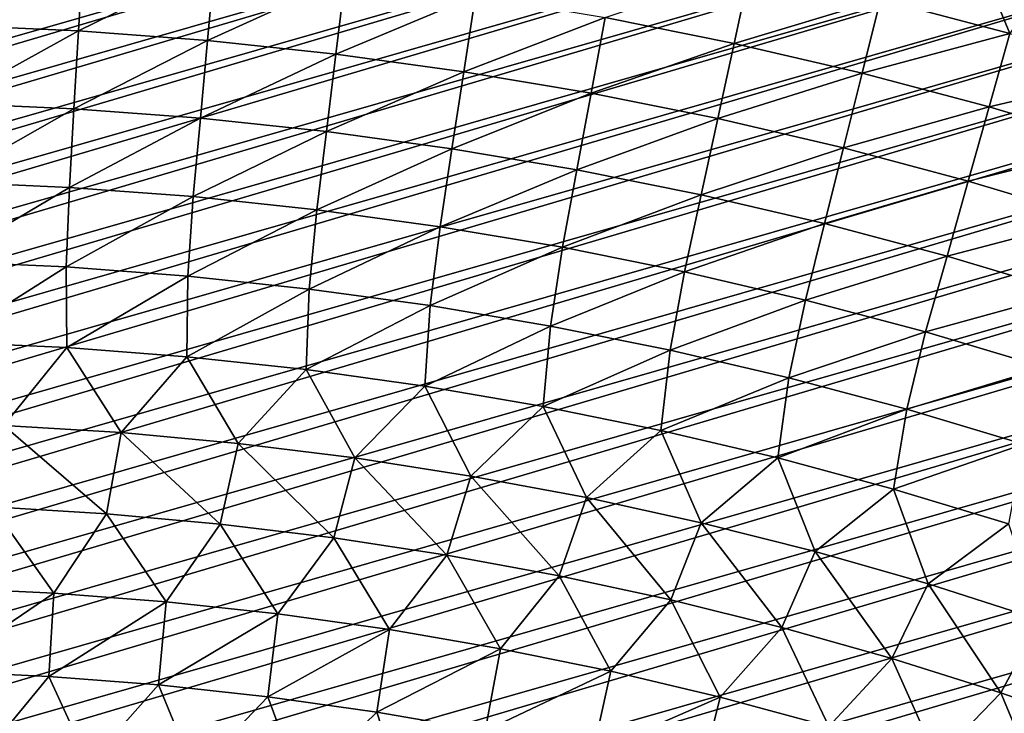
# Model space of a CAD drawing. Header units: millimetres. Extents: x -50 to 50, y -50 to 50.
# Tile 530 of 562: x 2.1 to 12.9, y 38.5 to 46.1. Entities that reach past the tile are written whole.
import ezdxf

# ---------------------------------------------------------------- set-up
doc = ezdxf.new("R2010")
doc.units = ezdxf.units.MM
doc.header["$LTSCALE"] = 65.185185
doc.layers.add('36', color=7, linetype='CONTINUOUS')
doc.layers.add('39', color=7, linetype='CONTINUOUS')

msp = doc.modelspace()

# ---------------------------------------------------------------- linework, layer by layer
at = {"layer": '36', "color": 15, "linetype": 'Continuous', "true_color": 0xaf503c}
for points in [[(1.347, 46.936, -1.106), (2.792, 46.872, -1.106), (1.323, 46.088, -1.773), (1.347, 46.936, -1.106)], [(11.559, 46.374, -0.427), (12.599, 46.92, 0.23), (12.982, 45.996, -0.427), (11.559, 46.374, -0.427)], [(12.599, 46.92, 0.23), (13.444, 46.684, 0.23), (12.982, 45.996, -0.427), (12.599, 46.92, 0.23)], [(1.323, 46.088, -1.773), (2.792, 46.872, -1.106), (2.741, 46.025, -1.773), (1.323, 46.088, -1.773)], [(2.792, 46.872, -1.106), (4.234, 46.764, -1.106), (2.741, 46.025, -1.773), (2.792, 46.872, -1.106)], [(2.741, 46.025, -1.773), (4.234, 46.764, -1.106), (4.157, 45.919, -1.773), (2.741, 46.025, -1.773)], [(4.234, 46.764, -1.106), (5.672, 46.611, -1.106), (4.157, 45.919, -1.773), (4.234, 46.764, -1.106)], [(8.53, 46.173, -1.106), (10.126, 46.708, -0.427), (9.948, 45.889, -1.106), (8.53, 46.173, -1.106)], [(10.126, 46.708, -0.427), (11.559, 46.374, -0.427), (9.948, 45.889, -1.106), (10.126, 46.708, -0.427)], [(4.157, 45.919, -1.773), (5.672, 46.611, -1.106), (5.569, 45.769, -1.773), (4.157, 45.919, -1.773)], [(5.672, 46.611, -1.106), (7.104, 46.414, -1.106), (5.569, 45.769, -1.773), (5.672, 46.611, -1.106)], [(5.569, 45.769, -1.773), (7.104, 46.414, -1.106), (6.976, 45.576, -1.773), (5.569, 45.769, -1.773)], [(7.104, 46.414, -1.106), (8.53, 46.173, -1.106), (6.976, 45.576, -1.773), (7.104, 46.414, -1.106)], [(9.948, 45.889, -1.106), (11.559, 46.374, -0.427), (11.356, 45.56, -1.106), (9.948, 45.889, -1.106)], [(11.559, 46.374, -0.427), (12.982, 45.996, -0.427), (11.356, 45.56, -1.106), (11.559, 46.374, -0.427)], [(6.976, 45.576, -1.773), (8.53, 46.173, -1.106), (8.376, 45.339, -1.773), (6.976, 45.576, -1.773)], [(8.53, 46.173, -1.106), (9.948, 45.889, -1.106), (8.376, 45.339, -1.773), (8.53, 46.173, -1.106)], [(1.323, 46.088, -1.773), (2.741, 46.025, -1.773), (1.298, 45.231, -2.427), (1.323, 46.088, -1.773)], [(1.298, 45.231, -2.427), (2.741, 46.025, -1.773), (2.69, 45.169, -2.427), (1.298, 45.231, -2.427)], [(2.741, 46.025, -1.773), (4.157, 45.919, -1.773), (2.69, 45.169, -2.427), (2.741, 46.025, -1.773)], [(2.69, 45.169, -2.427), (4.157, 45.919, -1.773), (4.08, 45.065, -2.427), (2.69, 45.169, -2.427)], [(4.157, 45.919, -1.773), (5.569, 45.769, -1.773), (4.08, 45.065, -2.427), (4.157, 45.919, -1.773)], [(11.356, 45.56, -1.106), (12.982, 45.996, -0.427), (12.754, 45.189, -1.106), (11.356, 45.56, -1.106)], [(12.982, 45.996, -0.427), (14.392, 45.574, -0.427), (12.754, 45.189, -1.106), (12.982, 45.996, -0.427)], [(8.376, 45.339, -1.773), (9.948, 45.889, -1.106), (9.768, 45.06, -1.773), (8.376, 45.339, -1.773)], [(9.948, 45.889, -1.106), (11.356, 45.56, -1.106), (9.768, 45.06, -1.773), (9.948, 45.889, -1.106)], [(4.08, 45.065, -2.427), (5.569, 45.769, -1.773), (5.466, 44.918, -2.427), (4.08, 45.065, -2.427)], [(5.569, 45.769, -1.773), (6.976, 45.576, -1.773), (5.466, 44.918, -2.427), (5.569, 45.769, -1.773)], [(5.466, 44.918, -2.427), (6.976, 45.576, -1.773), (6.846, 44.728, -2.427), (5.466, 44.918, -2.427)], [(6.976, 45.576, -1.773), (8.376, 45.339, -1.773), (6.846, 44.728, -2.427), (6.976, 45.576, -1.773)], [(9.768, 45.06, -1.773), (11.356, 45.56, -1.106), (11.151, 44.738, -1.773), (9.768, 45.06, -1.773)], [(11.356, 45.56, -1.106), (12.754, 45.189, -1.106), (11.151, 44.738, -1.773), (11.356, 45.56, -1.106)], [(12.754, 45.189, -1.106), (14.392, 45.574, -0.427), (14.139, 44.775, -1.106), (12.754, 45.189, -1.106)], [(6.846, 44.728, -2.427), (8.376, 45.339, -1.773), (8.22, 44.496, -2.427), (6.846, 44.728, -2.427)], [(8.376, 45.339, -1.773), (9.768, 45.06, -1.773), (8.22, 44.496, -2.427), (8.376, 45.339, -1.773)], [(1.273, 44.364, -3.069), (1.298, 45.231, -2.427), (2.69, 45.169, -2.427), (1.273, 44.364, -3.069)], [(2.639, 44.304, -3.069), (1.273, 44.364, -3.069), (2.69, 45.169, -2.427), (2.639, 44.304, -3.069)], [(2.639, 44.304, -3.069), (2.69, 45.169, -2.427), (4.08, 45.065, -2.427), (2.639, 44.304, -3.069)], [(11.151, 44.738, -1.773), (12.754, 45.189, -1.106), (12.523, 44.373, -1.773), (11.151, 44.738, -1.773)], [(12.754, 45.189, -1.106), (14.139, 44.775, -1.106), (12.523, 44.373, -1.773), (12.754, 45.189, -1.106)], [(4.002, 44.202, -3.069), (2.639, 44.304, -3.069), (4.08, 45.065, -2.427), (4.002, 44.202, -3.069)], [(4.002, 44.202, -3.069), (4.08, 45.065, -2.427), (5.466, 44.918, -2.427), (4.002, 44.202, -3.069)], [(8.22, 44.496, -2.427), (9.768, 45.06, -1.773), (9.586, 44.222, -2.427), (8.22, 44.496, -2.427)], [(9.768, 45.06, -1.773), (11.151, 44.738, -1.773), (9.586, 44.222, -2.427), (9.768, 45.06, -1.773)], [(5.361, 44.057, -3.069), (4.002, 44.202, -3.069), (5.466, 44.918, -2.427), (5.361, 44.057, -3.069)], [(5.361, 44.057, -3.069), (5.466, 44.918, -2.427), (6.846, 44.728, -2.427), (5.361, 44.057, -3.069)], [(6.715, 43.871, -3.069), (5.361, 44.057, -3.069), (6.846, 44.728, -2.427), (6.715, 43.871, -3.069)], [(6.715, 43.871, -3.069), (6.846, 44.728, -2.427), (8.22, 44.496, -2.427), (6.715, 43.871, -3.069)], [(9.586, 44.222, -2.427), (11.151, 44.738, -1.773), (10.944, 43.906, -2.427), (9.586, 44.222, -2.427)], [(11.151, 44.738, -1.773), (12.523, 44.373, -1.773), (10.944, 43.906, -2.427), (11.151, 44.738, -1.773)], [(12.523, 44.373, -1.773), (14.139, 44.775, -1.106), (13.884, 43.966, -1.773), (12.523, 44.373, -1.773)], [(8.063, 43.644, -3.069), (6.715, 43.871, -3.069), (8.22, 44.496, -2.427), (8.063, 43.644, -3.069)], [(8.063, 43.644, -3.069), (8.22, 44.496, -2.427), (9.586, 44.222, -2.427), (8.063, 43.644, -3.069)], [(1.273, 44.364, -3.069), (2.639, 44.304, -3.069), (1.265, 43.488, -3.699), (1.273, 44.364, -3.069)], [(1.265, 43.488, -3.699), (2.639, 44.304, -3.069), (2.605, 43.429, -3.699), (1.265, 43.488, -3.699)], [(2.639, 44.304, -3.069), (4.002, 44.202, -3.069), (2.605, 43.429, -3.699), (2.639, 44.304, -3.069)], [(10.944, 43.906, -2.427), (12.523, 44.373, -1.773), (12.29, 43.548, -2.427), (10.944, 43.906, -2.427)], [(12.523, 44.373, -1.773), (13.884, 43.966, -1.773), (12.29, 43.548, -2.427), (12.523, 44.373, -1.773)], [(2.605, 43.429, -3.699), (4.002, 44.202, -3.069), (3.943, 43.328, -3.699), (2.605, 43.429, -3.699)], [(4.002, 44.202, -3.069), (5.361, 44.057, -3.069), (3.943, 43.328, -3.699), (4.002, 44.202, -3.069)], [(9.403, 43.375, -3.069), (8.063, 43.644, -3.069), (9.586, 44.222, -2.427), (9.403, 43.375, -3.069)], [(9.403, 43.375, -3.069), (9.586, 44.222, -2.427), (10.944, 43.906, -2.427), (9.403, 43.375, -3.069)], [(3.943, 43.328, -3.699), (5.361, 44.057, -3.069), (5.277, 43.185, -3.699), (3.943, 43.328, -3.699)], [(5.361, 44.057, -3.069), (6.715, 43.871, -3.069), (5.277, 43.185, -3.699), (5.361, 44.057, -3.069)], [(12.29, 43.548, -2.427), (13.884, 43.966, -1.773), (13.626, 43.148, -2.427), (12.29, 43.548, -2.427)], [(5.277, 43.185, -3.699), (6.715, 43.871, -3.069), (6.606, 43.002, -3.699), (5.277, 43.185, -3.699)], [(6.715, 43.871, -3.069), (8.063, 43.644, -3.069), (6.606, 43.002, -3.699), (6.715, 43.871, -3.069)], [(10.734, 43.064, -3.069), (9.403, 43.375, -3.069), (10.944, 43.906, -2.427), (10.734, 43.064, -3.069)], [(10.734, 43.064, -3.069), (10.944, 43.906, -2.427), (12.29, 43.548, -2.427), (10.734, 43.064, -3.069)], [(6.606, 43.002, -3.699), (8.063, 43.644, -3.069), (7.929, 42.778, -3.699), (6.606, 43.002, -3.699)], [(8.063, 43.644, -3.069), (9.403, 43.375, -3.069), (7.929, 42.778, -3.699), (8.063, 43.644, -3.069)], [(12.055, 42.713, -3.069), (10.734, 43.064, -3.069), (12.29, 43.548, -2.427), (12.055, 42.713, -3.069)], [(12.055, 42.713, -3.069), (12.29, 43.548, -2.427), (13.626, 43.148, -2.427), (12.055, 42.713, -3.069)], [(1.265, 43.488, -3.699), (2.605, 43.429, -3.699), (1.295, 42.602, -4.316), (1.265, 43.488, -3.699)], [(1.295, 42.602, -4.316), (2.605, 43.429, -3.699), (2.613, 42.542, -4.316), (1.295, 42.602, -4.316)], [(2.605, 43.429, -3.699), (3.943, 43.328, -3.699), (2.613, 42.542, -4.316), (2.605, 43.429, -3.699)], [(2.613, 42.542, -4.316), (3.943, 43.328, -3.699), (3.929, 42.44, -4.316), (2.613, 42.542, -4.316)], [(3.943, 43.328, -3.699), (5.277, 43.185, -3.699), (3.929, 42.44, -4.316), (3.943, 43.328, -3.699)], [(7.929, 42.778, -3.699), (9.403, 43.375, -3.069), (9.244, 42.513, -3.699), (7.929, 42.778, -3.699)], [(9.403, 43.375, -3.069), (10.734, 43.064, -3.069), (9.244, 42.513, -3.699), (9.403, 43.375, -3.069)], [(3.929, 42.44, -4.316), (5.277, 43.185, -3.699), (5.242, 42.298, -4.316), (3.929, 42.44, -4.316)], [(5.277, 43.185, -3.699), (6.606, 43.002, -3.699), (5.242, 42.298, -4.316), (5.277, 43.185, -3.699)], [(13.365, 42.322, -3.069), (12.055, 42.713, -3.069), (13.626, 43.148, -2.427), (13.365, 42.322, -3.069)], [(5.242, 42.298, -4.316), (6.606, 43.002, -3.699), (6.549, 42.115, -4.316), (5.242, 42.298, -4.316)], [(6.606, 43.002, -3.699), (7.929, 42.778, -3.699), (6.549, 42.115, -4.316), (6.606, 43.002, -3.699)], [(9.244, 42.513, -3.699), (10.734, 43.064, -3.069), (10.551, 42.207, -3.699), (9.244, 42.513, -3.699)], [(10.734, 43.064, -3.069), (12.055, 42.713, -3.069), (10.551, 42.207, -3.699), (10.734, 43.064, -3.069)], [(6.549, 42.115, -4.316), (7.929, 42.778, -3.699), (7.85, 41.892, -4.316), (6.549, 42.115, -4.316)], [(7.929, 42.778, -3.699), (9.244, 42.513, -3.699), (7.85, 41.892, -4.316), (7.929, 42.778, -3.699)], [(10.551, 42.207, -3.699), (12.055, 42.713, -3.069), (11.847, 41.862, -3.699), (10.551, 42.207, -3.699)], [(12.055, 42.713, -3.069), (13.365, 42.322, -3.069), (11.847, 41.862, -3.699), (12.055, 42.713, -3.069)], [(1.295, 42.602, -4.316), (2.613, 42.542, -4.316), (1.917, 41.684, -4.92), (1.295, 42.602, -4.316)], [(1.917, 41.684, -4.92), (2.613, 42.542, -4.316), (3.207, 41.605, -4.92), (1.917, 41.684, -4.92)], [(2.613, 42.542, -4.316), (3.929, 42.44, -4.316), (3.207, 41.605, -4.92), (2.613, 42.542, -4.316)], [(7.85, 41.892, -4.316), (9.244, 42.513, -3.699), (9.143, 41.629, -4.316), (7.85, 41.892, -4.316)], [(9.244, 42.513, -3.699), (10.551, 42.207, -3.699), (9.143, 41.629, -4.316), (9.244, 42.513, -3.699)], [(3.207, 41.605, -4.92), (3.929, 42.44, -4.316), (4.494, 41.485, -4.92), (3.207, 41.605, -4.92)], [(3.929, 42.44, -4.316), (5.242, 42.298, -4.316), (4.494, 41.485, -4.92), (3.929, 42.44, -4.316)], [(4.494, 41.485, -4.92), (5.242, 42.298, -4.316), (5.777, 41.326, -4.92), (4.494, 41.485, -4.92)], [(5.242, 42.298, -4.316), (6.549, 42.115, -4.316), (5.777, 41.326, -4.92), (5.242, 42.298, -4.316)], [(11.847, 41.862, -3.699), (13.365, 42.322, -3.069), (13.132, 41.477, -3.699), (11.847, 41.862, -3.699)], [(9.143, 41.629, -4.316), (10.551, 42.207, -3.699), (10.428, 41.326, -4.316), (9.143, 41.629, -4.316)], [(10.551, 42.207, -3.699), (11.847, 41.862, -3.699), (10.428, 41.326, -4.316), (10.551, 42.207, -3.699)], [(5.777, 41.326, -4.92), (6.549, 42.115, -4.316), (7.054, 41.127, -4.92), (5.777, 41.326, -4.92)], [(6.549, 42.115, -4.316), (7.85, 41.892, -4.316), (7.054, 41.127, -4.92), (6.549, 42.115, -4.316)], [(7.054, 41.127, -4.92), (7.85, 41.892, -4.316), (8.325, 40.889, -4.92), (7.054, 41.127, -4.92)], [(7.85, 41.892, -4.316), (9.143, 41.629, -4.316), (8.325, 40.889, -4.92), (7.85, 41.892, -4.316)], [(10.428, 41.326, -4.316), (11.847, 41.862, -3.699), (11.702, 40.983, -4.316), (10.428, 41.326, -4.316)], [(11.847, 41.862, -3.699), (13.132, 41.477, -3.699), (11.702, 40.983, -4.316), (11.847, 41.862, -3.699)], [(1.793, 40.787, -5.511), (1.917, 41.684, -4.92), (3.047, 40.712, -5.511), (1.793, 40.787, -5.511)], [(1.917, 41.684, -4.92), (3.207, 41.605, -4.92), (3.047, 40.712, -5.511), (1.917, 41.684, -4.92)], [(3.047, 40.712, -5.511), (3.207, 41.605, -4.92), (4.299, 40.599, -5.511), (3.047, 40.712, -5.511)], [(3.207, 41.605, -4.92), (4.494, 41.485, -4.92), (4.299, 40.599, -5.511), (3.207, 41.605, -4.92)], [(8.325, 40.889, -4.92), (9.143, 41.629, -4.316), (9.587, 40.612, -4.92), (8.325, 40.889, -4.92)], [(9.143, 41.629, -4.316), (10.428, 41.326, -4.316), (9.587, 40.612, -4.92), (9.143, 41.629, -4.316)], [(4.299, 40.599, -5.511), (4.494, 41.485, -4.92), (5.546, 40.447, -5.511), (4.299, 40.599, -5.511)], [(4.494, 41.485, -4.92), (5.777, 41.326, -4.92), (5.546, 40.447, -5.511), (4.494, 41.485, -4.92)], [(11.702, 40.983, -4.316), (13.132, 41.477, -3.699), (12.966, 40.601, -4.316), (11.702, 40.983, -4.316)], [(5.546, 40.447, -5.511), (5.777, 41.326, -4.92), (6.788, 40.257, -5.511), (5.546, 40.447, -5.511)], [(5.777, 41.326, -4.92), (7.054, 41.127, -4.92), (6.788, 40.257, -5.511), (5.777, 41.326, -4.92)], [(9.587, 40.612, -4.92), (10.428, 41.326, -4.316), (10.84, 40.295, -4.92), (9.587, 40.612, -4.92)], [(10.428, 41.326, -4.316), (11.702, 40.983, -4.316), (10.84, 40.295, -4.92), (10.428, 41.326, -4.316)], [(6.788, 40.257, -5.511), (7.054, 41.127, -4.92), (8.024, 40.029, -5.511), (6.788, 40.257, -5.511)], [(7.054, 41.127, -4.92), (8.325, 40.889, -4.92), (8.024, 40.029, -5.511), (7.054, 41.127, -4.92)], [(10.84, 40.295, -4.92), (11.702, 40.983, -4.316), (12.083, 39.94, -4.92), (10.84, 40.295, -4.92)], [(11.702, 40.983, -4.316), (12.966, 40.601, -4.316), (12.083, 39.94, -4.92), (11.702, 40.983, -4.316)], [(8.024, 40.029, -5.511), (8.325, 40.889, -4.92), (9.253, 39.763, -5.511), (8.024, 40.029, -5.511)], [(8.325, 40.889, -4.92), (9.587, 40.612, -4.92), (9.253, 39.763, -5.511), (8.325, 40.889, -4.92)], [(1.232, 39.897, -6.09), (1.793, 40.787, -5.511), (2.468, 39.839, -6.09), (1.232, 39.897, -6.09)], [(1.793, 40.787, -5.511), (3.047, 40.712, -5.511), (2.468, 39.839, -6.09), (1.793, 40.787, -5.511)], [(2.468, 39.839, -6.09), (3.047, 40.712, -5.511), (3.703, 39.743, -6.09), (2.468, 39.839, -6.09)], [(3.047, 40.712, -5.511), (4.299, 40.599, -5.511), (3.703, 39.743, -6.09), (3.047, 40.712, -5.511)], [(9.253, 39.763, -5.511), (9.587, 40.612, -4.92), (10.472, 39.46, -5.511), (9.253, 39.763, -5.511)], [(9.587, 40.612, -4.92), (10.84, 40.295, -4.92), (10.472, 39.46, -5.511), (9.587, 40.612, -4.92)], [(3.703, 39.743, -6.09), (4.299, 40.599, -5.511), (4.933, 39.609, -6.09), (3.703, 39.743, -6.09)], [(4.299, 40.599, -5.511), (5.546, 40.447, -5.511), (4.933, 39.609, -6.09), (4.299, 40.599, -5.511)], [(12.083, 39.94, -4.92), (12.966, 40.601, -4.316), (13.314, 39.546, -4.92), (12.083, 39.94, -4.92)], [(4.933, 39.609, -6.09), (5.546, 40.447, -5.511), (6.159, 39.437, -6.09), (4.933, 39.609, -6.09)], [(5.546, 40.447, -5.511), (6.788, 40.257, -5.511), (6.159, 39.437, -6.09), (5.546, 40.447, -5.511)], [(10.472, 39.46, -5.511), (10.84, 40.295, -4.92), (11.682, 39.119, -5.511), (10.472, 39.46, -5.511)], [(10.84, 40.295, -4.92), (12.083, 39.94, -4.92), (11.682, 39.119, -5.511), (10.84, 40.295, -4.92)], [(6.159, 39.437, -6.09), (6.788, 40.257, -5.511), (7.379, 39.227, -6.09), (6.159, 39.437, -6.09)], [(6.788, 40.257, -5.511), (8.024, 40.029, -5.511), (7.379, 39.227, -6.09), (6.788, 40.257, -5.511)], [(7.379, 39.227, -6.09), (8.024, 40.029, -5.511), (8.592, 38.979, -6.09), (7.379, 39.227, -6.09)], [(8.024, 40.029, -5.511), (9.253, 39.763, -5.511), (8.592, 38.979, -6.09), (8.024, 40.029, -5.511)], [(1.232, 39.897, -6.09), (2.468, 39.839, -6.09), (1.205, 38.978, -6.655), (1.232, 39.897, -6.09)], [(11.682, 39.119, -5.511), (12.083, 39.94, -4.92), (12.88, 38.74, -5.511), (11.682, 39.119, -5.511)], [(12.083, 39.94, -4.92), (13.314, 39.546, -4.92), (12.88, 38.74, -5.511), (12.083, 39.94, -4.92)], [(1.205, 38.978, -6.655), (2.468, 39.839, -6.09), (2.413, 38.922, -6.655), (1.205, 38.978, -6.655)], [(2.468, 39.839, -6.09), (3.703, 39.743, -6.09), (2.413, 38.922, -6.655), (2.468, 39.839, -6.09)], [(2.413, 38.922, -6.655), (3.703, 39.743, -6.09), (3.619, 38.828, -6.655), (2.413, 38.922, -6.655)], [(3.703, 39.743, -6.09), (4.933, 39.609, -6.09), (3.619, 38.828, -6.655), (3.703, 39.743, -6.09)], [(8.592, 38.979, -6.09), (9.253, 39.763, -5.511), (9.797, 38.694, -6.09), (8.592, 38.979, -6.09)], [(9.253, 39.763, -5.511), (10.472, 39.46, -5.511), (9.797, 38.694, -6.09), (9.253, 39.763, -5.511)], [(3.619, 38.828, -6.655), (4.933, 39.609, -6.09), (4.822, 38.697, -6.655), (3.619, 38.828, -6.655)], [(4.933, 39.609, -6.09), (6.159, 39.437, -6.09), (4.822, 38.697, -6.655), (4.933, 39.609, -6.09)], [(12.88, 38.74, -5.511), (13.314, 39.546, -4.92), (14.066, 38.325, -5.511), (12.88, 38.74, -5.511)], [(4.822, 38.697, -6.655), (6.159, 39.437, -6.09), (6.02, 38.529, -6.655), (4.822, 38.697, -6.655)], [(6.159, 39.437, -6.09), (7.379, 39.227, -6.09), (6.02, 38.529, -6.655), (6.159, 39.437, -6.09)], [(9.797, 38.694, -6.09), (10.472, 39.46, -5.511), (10.992, 38.372, -6.09), (9.797, 38.694, -6.09)], [(10.472, 39.46, -5.511), (11.682, 39.119, -5.511), (10.992, 38.372, -6.09), (10.472, 39.46, -5.511)], [(6.02, 38.529, -6.655), (7.379, 39.227, -6.09), (7.212, 38.324, -6.655), (6.02, 38.529, -6.655)], [(7.379, 39.227, -6.09), (8.592, 38.979, -6.09), (7.212, 38.324, -6.655), (7.379, 39.227, -6.09)], [(10.992, 38.372, -6.09), (11.682, 39.119, -5.511), (12.177, 38.012, -6.09), (10.992, 38.372, -6.09)], [(11.682, 39.119, -5.511), (12.88, 38.74, -5.511), (12.177, 38.012, -6.09), (11.682, 39.119, -5.511)], [(1.205, 38.978, -6.655), (2.413, 38.922, -6.655), (1.681, 38.033, -7.207), (1.205, 38.978, -6.655)], [(7.212, 38.324, -6.655), (8.592, 38.979, -6.09), (8.397, 38.082, -6.655), (7.212, 38.324, -6.655)], [(8.592, 38.979, -6.09), (9.797, 38.694, -6.09), (8.397, 38.082, -6.655), (8.592, 38.979, -6.09)], [(1.681, 38.033, -7.207), (2.413, 38.922, -6.655), (2.852, 37.963, -7.207), (1.681, 38.033, -7.207)], [(2.413, 38.922, -6.655), (3.619, 38.828, -6.655), (2.852, 37.963, -7.207), (2.413, 38.922, -6.655)], [(2.852, 37.963, -7.207), (3.619, 38.828, -6.655), (4.02, 37.857, -7.207), (2.852, 37.963, -7.207)], [(3.619, 38.828, -6.655), (4.822, 38.697, -6.655), (4.02, 37.857, -7.207), (3.619, 38.828, -6.655)], [(4.02, 37.857, -7.207), (4.822, 38.697, -6.655), (5.184, 37.715, -7.207), (4.02, 37.857, -7.207)], [(4.822, 38.697, -6.655), (6.02, 38.529, -6.655), (5.184, 37.715, -7.207), (4.822, 38.697, -6.655)], [(8.397, 38.082, -6.655), (9.797, 38.694, -6.09), (9.574, 37.803, -6.655), (8.397, 38.082, -6.655)], [(9.797, 38.694, -6.09), (10.992, 38.372, -6.09), (9.574, 37.803, -6.655), (9.797, 38.694, -6.09)], [(12.177, 38.012, -6.09), (12.88, 38.74, -5.511), (13.35, 37.616, -6.09), (12.177, 38.012, -6.09)], [(12.88, 38.74, -5.511), (14.066, 38.325, -5.511), (13.35, 37.616, -6.09), (12.88, 38.74, -5.511)], [(5.184, 37.715, -7.207), (6.02, 38.529, -6.655), (6.344, 37.538, -7.207), (5.184, 37.715, -7.207)], [(6.02, 38.529, -6.655), (7.212, 38.324, -6.655), (6.344, 37.538, -7.207), (6.02, 38.529, -6.655)]]:
    msp.add_3dface(points, dxfattribs=at)
at = {"layer": '39', "color": 15, "linetype": 'Continuous', "true_color": 0xaf503c}
for points in [[(-29.534, 39.978, 4.5), (2.972, 49.613, 4.5), (-28.815, 40.498, 4.5), (-29.534, 39.978, 4.5)], [(3.858, 49.552, 4.5), (2.972, 49.613, 4.5), (-29.534, 39.978, 4.5), (3.858, 49.552, 4.5)], [(2.972, 49.613, 4.5), (2.087, 49.659, 4.5), (-28.815, 40.498, 4.5), (2.972, 49.613, 4.5)], [(-30.242, 39.444, 4.5), (3.858, 49.552, 4.5), (-29.534, 39.978, 4.5), (-30.242, 39.444, 4.5)], [(4.741, 49.476, 4.5), (3.858, 49.552, 4.5), (-30.242, 39.444, 4.5), (4.741, 49.476, 4.5)], [(-31.631, 38.34, 4.5), (5.624, 49.383, 4.5), (-30.942, 38.898, 4.5), (-31.631, 38.34, 4.5)], [(6.504, 49.275, 4.5), (5.624, 49.383, 4.5), (-31.631, 38.34, 4.5), (6.504, 49.275, 4.5)], [(-30.942, 38.898, 4.5), (4.741, 49.476, 4.5), (-30.242, 39.444, 4.5), (-30.942, 38.898, 4.5)], [(5.624, 49.383, 4.5), (4.741, 49.476, 4.5), (-30.942, 38.898, 4.5), (5.624, 49.383, 4.5)], [(-32.31, 37.769, 4.5), (6.504, 49.275, 4.5), (-31.631, 38.34, 4.5), (-32.31, 37.769, 4.5)], [(7.383, 49.151, 4.5), (6.504, 49.275, 4.5), (-32.31, 37.769, 4.5), (7.383, 49.151, 4.5)], [(-32.979, 37.186, 4.5), (7.383, 49.151, 4.5), (-32.31, 37.769, 4.5), (-32.979, 37.186, 4.5)], [(8.259, 49.011, 4.5), (7.383, 49.151, 4.5), (-32.979, 37.186, 4.5), (8.259, 49.011, 4.5)], [(-33.638, 36.592, 4.5), (8.259, 49.011, 4.5), (-32.979, 37.186, 4.5), (-33.638, 36.592, 4.5)], [(9.132, 48.856, 4.5), (8.259, 49.011, 4.5), (-33.638, 36.592, 4.5), (9.132, 48.856, 4.5)], [(10.003, 48.685, 4.5), (9.132, 48.856, 4.5), (-34.285, 35.986, 4.5), (10.003, 48.685, 4.5)], [(-34.285, 35.986, 4.5), (9.132, 48.856, 4.5), (-33.638, 36.592, 4.5), (-34.285, 35.986, 4.5)], [(10.87, 48.499, 4.5), (10.003, 48.685, 4.5), (-34.922, 35.368, 4.5), (10.87, 48.499, 4.5)], [(-34.922, 35.368, 4.5), (10.003, 48.685, 4.5), (-34.285, 35.986, 4.5), (-34.922, 35.368, 4.5)], [(11.734, 48.297, 4.5), (10.87, 48.499, 4.5), (-35.548, 34.739, 4.5), (11.734, 48.297, 4.5)], [(-35.548, 34.739, 4.5), (10.87, 48.499, 4.5), (-34.922, 35.368, 4.5), (-35.548, 34.739, 4.5)], [(12.594, 48.08, 4.5), (11.734, 48.297, 4.5), (-36.162, 34.099, 4.5), (12.594, 48.08, 4.5)], [(-36.162, 34.099, 4.5), (11.734, 48.297, 4.5), (-35.548, 34.739, 4.5), (-36.162, 34.099, 4.5)], [(13.45, 47.847, 4.5), (12.594, 48.08, 4.5), (-36.765, 33.448, 4.5), (13.45, 47.847, 4.5)], [(-36.765, 33.448, 4.5), (12.594, 48.08, 4.5), (-36.162, 34.099, 4.5), (-36.765, 33.448, 4.5)], [(14.302, 47.6, 4.5), (13.45, 47.847, 4.5), (-37.356, 32.787, 4.5), (14.302, 47.6, 4.5)], [(-37.356, 32.787, 4.5), (13.45, 47.847, 4.5), (-36.765, 33.448, 4.5), (-37.356, 32.787, 4.5)], [(15.149, 47.337, 4.5), (14.302, 47.6, 4.5), (-37.935, 32.115, 4.5), (15.149, 47.337, 4.5)], [(-37.935, 32.115, 4.5), (14.302, 47.6, 4.5), (-37.356, 32.787, 4.5), (-37.935, 32.115, 4.5)], [(15.992, 47.059, 4.5), (15.149, 47.337, 4.5), (-38.502, 31.433, 4.5), (15.992, 47.059, 4.5)], [(-38.502, 31.433, 4.5), (15.149, 47.337, 4.5), (-37.935, 32.115, 4.5), (-38.502, 31.433, 4.5)], [(-39.057, 30.741, 4.5), (15.992, 47.059, 4.5), (-38.502, 31.433, 4.5), (-39.057, 30.741, 4.5)], [(16.829, 46.766, 4.5), (15.992, 47.059, 4.5), (-39.057, 30.741, 4.5), (16.829, 46.766, 4.5)], [(-39.6, 30.039, 4.5), (16.829, 46.766, 4.5), (-39.057, 30.741, 4.5), (-39.6, 30.039, 4.5)], [(17.661, 46.458, 4.5), (16.829, 46.766, 4.5), (-39.6, 30.039, 4.5), (17.661, 46.458, 4.5)], [(18.487, 46.135, 4.5), (17.661, 46.458, 4.5), (-40.129, 29.327, 4.5), (18.487, 46.135, 4.5)], [(-40.129, 29.327, 4.5), (17.661, 46.458, 4.5), (-39.6, 30.039, 4.5), (-40.129, 29.327, 4.5)], [(19.308, 45.798, 4.5), (18.487, 46.135, 4.5), (-40.646, 28.606, 4.5), (19.308, 45.798, 4.5)], [(-40.646, 28.606, 4.5), (18.487, 46.135, 4.5), (-40.129, 29.327, 4.5), (-40.646, 28.606, 4.5)], [(-41.151, 27.876, 4.5), (19.308, 45.798, 4.5), (-40.646, 28.606, 4.5), (-41.151, 27.876, 4.5)], [(20.122, 45.446, 4.5), (19.308, 45.798, 4.5), (-41.151, 27.876, 4.5), (20.122, 45.446, 4.5)], [(20.93, 45.079, 4.5), (20.122, 45.446, 4.5), (-41.642, 27.137, 4.5), (20.93, 45.079, 4.5)], [(-41.642, 27.137, 4.5), (20.122, 45.446, 4.5), (-41.151, 27.876, 4.5), (-41.642, 27.137, 4.5)], [(-42.119, 26.39, 4.5), (20.93, 45.079, 4.5), (-41.642, 27.137, 4.5), (-42.119, 26.39, 4.5)], [(21.731, 44.699, 4.5), (20.93, 45.079, 4.5), (-42.119, 26.39, 4.5), (21.731, 44.699, 4.5)], [(-42.583, 25.634, 4.5), (21.731, 44.699, 4.5), (-42.119, 26.39, 4.5), (-42.583, 25.634, 4.5)], [(22.526, 44.303, 4.5), (21.731, 44.699, 4.5), (-42.583, 25.634, 4.5), (22.526, 44.303, 4.5)], [(-43.034, 24.87, 4.5), (22.526, 44.303, 4.5), (-42.583, 25.634, 4.5), (-43.034, 24.87, 4.5)], [(23.313, 43.894, 4.5), (22.526, 44.303, 4.5), (-43.034, 24.87, 4.5), (23.313, 43.894, 4.5)], [(-43.471, 24.098, 4.5), (23.313, 43.894, 4.5), (-43.034, 24.87, 4.5), (-43.471, 24.098, 4.5)], [(24.092, 43.471, 4.5), (23.313, 43.894, 4.5), (-43.471, 24.098, 4.5), (24.092, 43.471, 4.5)], [(-43.894, 23.318, 4.5), (24.092, 43.471, 4.5), (-43.471, 24.098, 4.5), (-43.894, 23.318, 4.5)], [(24.864, 43.034, 4.5), (24.092, 43.471, 4.5), (-43.894, 23.318, 4.5), (24.864, 43.034, 4.5)], [(25.629, 42.583, 4.5), (24.864, 43.034, 4.5), (-44.303, 22.531, 4.5), (25.629, 42.583, 4.5)], [(-44.303, 22.531, 4.5), (24.864, 43.034, 4.5), (-43.894, 23.318, 4.5), (-44.303, 22.531, 4.5)], [(26.385, 42.119, 4.5), (25.629, 42.583, 4.5), (-44.699, 21.736, 4.5), (26.385, 42.119, 4.5)], [(-44.699, 21.736, 4.5), (25.629, 42.583, 4.5), (-44.303, 22.531, 4.5), (-44.699, 21.736, 4.5)], [(-45.079, 20.935, 4.5), (26.385, 42.119, 4.5), (-44.699, 21.736, 4.5), (-45.079, 20.935, 4.5)], [(27.132, 41.641, 4.5), (26.385, 42.119, 4.5), (-45.079, 20.935, 4.5), (27.132, 41.641, 4.5)], [(-45.446, 20.127, 4.5), (27.132, 41.641, 4.5), (-45.079, 20.935, 4.5), (-45.446, 20.127, 4.5)], [(27.871, 41.151, 4.5), (27.132, 41.641, 4.5), (-45.446, 20.127, 4.5), (27.871, 41.151, 4.5)], [(28.601, 40.646, 4.5), (27.871, 41.151, 4.5), (-45.798, 19.313, 4.5), (28.601, 40.646, 4.5)], [(-45.798, 19.313, 4.5), (27.871, 41.151, 4.5), (-45.446, 20.127, 4.5), (-45.798, 19.313, 4.5)], [(28.601, 40.646, 4.5), (-45.798, 19.313, 4.5), (-8.884, 29.703, 4.5), (28.601, 40.646, 4.5)], [(-8.21, 29.896, 4.5), (28.601, 40.646, 4.5), (-8.884, 29.703, 4.5), (-8.21, 29.896, 4.5)], [(-7.532, 30.074, 4.5), (28.601, 40.646, 4.5), (-8.21, 29.896, 4.5), (-7.532, 30.074, 4.5)], [(-6.851, 30.237, 4.5), (28.601, 40.646, 4.5), (-7.532, 30.074, 4.5), (-6.851, 30.237, 4.5)], [(-6.166, 30.384, 4.5), (28.601, 40.646, 4.5), (-6.851, 30.237, 4.5), (-6.166, 30.384, 4.5)], [(-5.478, 30.515, 4.5), (28.601, 40.646, 4.5), (-6.166, 30.384, 4.5), (-5.478, 30.515, 4.5)], [(-4.787, 30.631, 4.5), (28.601, 40.646, 4.5), (-5.478, 30.515, 4.5), (-4.787, 30.631, 4.5)], [(-4.093, 30.731, 4.5), (28.601, 40.646, 4.5), (-4.787, 30.631, 4.5), (-4.093, 30.731, 4.5)], [(-3.398, 30.816, 4.5), (28.601, 40.646, 4.5), (-4.093, 30.731, 4.5), (-3.398, 30.816, 4.5)], [(29.322, 40.129, 4.5), (28.601, 40.646, 4.5), (-3.398, 30.816, 4.5), (29.322, 40.129, 4.5)], [(-2.701, 30.885, 4.5), (29.322, 40.129, 4.5), (-3.398, 30.816, 4.5), (-2.701, 30.885, 4.5)], [(-2.002, 30.938, 4.5), (29.322, 40.129, 4.5), (-2.701, 30.885, 4.5), (-2.002, 30.938, 4.5)], [(-1.302, 30.975, 4.5), (29.322, 40.129, 4.5), (-2.002, 30.938, 4.5), (-1.302, 30.975, 4.5)], [(-0.602, 30.997, 4.5), (29.322, 40.129, 4.5), (-1.302, 30.975, 4.5), (-0.602, 30.997, 4.5)], [(30.033, 39.6, 4.5), (29.322, 40.129, 4.5), (-0.602, 30.997, 4.5), (30.033, 39.6, 4.5)], [(0.099, 31.002, 4.5), (30.033, 39.6, 4.5), (-0.602, 30.997, 4.5), (0.099, 31.002, 4.5)], [(0.799, 30.992, 4.5), (30.033, 39.6, 4.5), (0.099, 31.002, 4.5), (0.799, 30.992, 4.5)], [(1.499, 30.966, 4.5), (30.033, 39.6, 4.5), (0.799, 30.992, 4.5), (1.499, 30.966, 4.5)], [(2.199, 30.924, 4.5), (30.033, 39.6, 4.5), (1.499, 30.966, 4.5), (2.199, 30.924, 4.5)], [(30.735, 39.057, 4.5), (30.033, 39.6, 4.5), (2.199, 30.924, 4.5), (30.735, 39.057, 4.5)], [(2.897, 30.867, 4.5), (30.735, 39.057, 4.5), (2.199, 30.924, 4.5), (2.897, 30.867, 4.5)], [(3.594, 30.793, 4.5), (30.735, 39.057, 4.5), (2.897, 30.867, 4.5), (3.594, 30.793, 4.5)], [(31.428, 38.502, 4.5), (30.735, 39.057, 4.5), (3.594, 30.793, 4.5), (31.428, 38.502, 4.5)]]:
    msp.add_3dface(points, dxfattribs=at)

doc.saveas('drawing.dxf')
